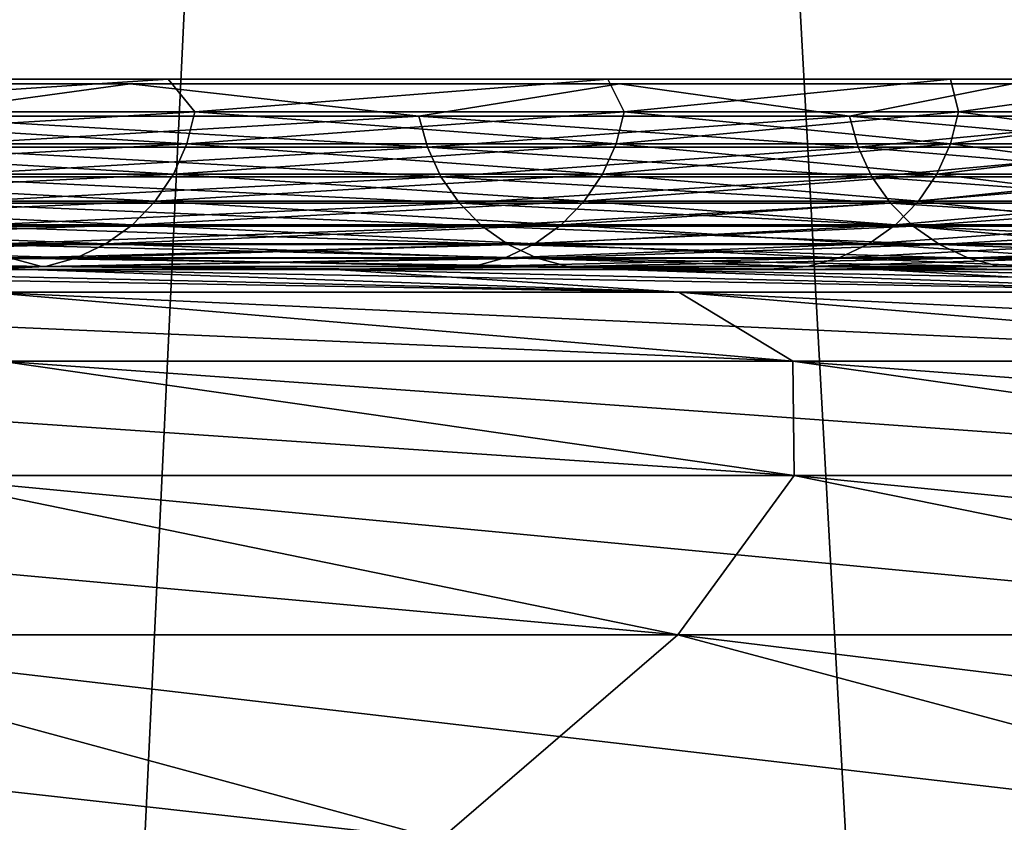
# Model space of a CAD drawing. Header units: millimetres. Extents: x -168 to 168, y -59 to 34.
# Tile 438 of 494: x 107.74 to 109.32, y -10.14 to -8.85. Entities that reach past the tile are written whole.
import ezdxf

# ---------------------------------------------------------------- set-up
doc = ezdxf.new("R2010")
doc.units = ezdxf.units.MM
doc.header["$LTSCALE"] = 33.374815
for name, color, linetype in [('10', 7, 'CONTINUOUS'), ('13', 7, 'CONTINUOUS'), ('17', 7, 'CONTINUOUS'), ('2', 7, 'CONTINUOUS'), ('27', 7, 'CONTINUOUS'), ('28', 7, 'CONTINUOUS'), ('3', 7, 'CONTINUOUS'), ('33', 7, 'CONTINUOUS'), ('34', 7, 'CONTINUOUS'), ('37', 7, 'CONTINUOUS'), ('38', 7, 'CONTINUOUS'), ('6', 7, 'CONTINUOUS')]:
    doc.layers.add(name, color=color, linetype=linetype)

msp = doc.modelspace()

# ---------------------------------------------------------------- linework, layer by layer
at = {"layer": '10', "color": 7, "linetype": 'Continuous', "true_color": 0xf6f6f6}
for points in [[(106.6518, -9.25, -31.1166), (107.6849, -9.2867, -32.3976), (108.7963, -9.2867, -28.4431), (106.6518, -9.25, -31.1166)], [(107.2215, -9.25, -29.0927), (106.6518, -9.25, -31.1166), (108.7963, -9.2867, -28.4431), (107.2215, -9.25, -29.0927)], [(107.7529, -9.25, -27.0585), (107.2215, -9.25, -29.0927), (108.7963, -9.2867, -28.4431), (107.7529, -9.25, -27.0585)], [(107.2215, -9.25, 29.0927), (108.7963, -9.2867, 28.4431), (107.6849, -9.2867, 32.3976), (107.2215, -9.25, 29.0927)], [(107.2215, -9.25, 29.0927), (107.7529, -9.25, 27.0585), (108.7963, -9.2867, 28.4431), (107.2215, -9.25, 29.0927)], [(108.2456, -9.25, -25.0145), (107.7529, -9.25, -27.0585), (109.7625, -9.2867, -24.4506), (108.2456, -9.25, -25.0145)], [(107.7529, -9.25, -27.0585), (108.7963, -9.2867, -28.4431), (109.7625, -9.2867, -24.4506), (107.7529, -9.25, -27.0585)], [(107.7529, -9.25, 27.0585), (108.2456, -9.25, 25.0145), (108.7963, -9.2867, 28.4431), (107.7529, -9.25, 27.0585)], [(108.6996, -9.25, -22.9616), (108.2456, -9.25, -25.0145), (109.7625, -9.2867, -24.4506), (108.6996, -9.25, -22.9616)], [(108.2456, -9.25, 25.0145), (109.7625, -9.2867, 24.4506), (108.7963, -9.2867, 28.4431), (108.2456, -9.25, 25.0145)], [(108.2456, -9.25, 25.0145), (108.6996, -9.25, 22.9616), (109.7625, -9.2867, 24.4506), (108.2456, -9.25, 25.0145)], [(108.6996, -9.25, -22.9616), (109.7625, -9.2867, -24.4506), (110.5823, -9.2867, -20.4256), (108.6996, -9.25, -22.9616)], [(109.1147, -9.25, -20.9004), (108.6996, -9.25, -22.9616), (110.5823, -9.2867, -20.4256), (109.1147, -9.25, -20.9004)], [(108.6996, -9.25, 22.9616), (109.1147, -9.25, 20.9004), (109.7625, -9.2867, 24.4506), (108.6996, -9.25, 22.9616)], [(109.4907, -9.25, -18.8317), (109.1147, -9.25, -20.9004), (110.5823, -9.2867, -20.4256), (109.4907, -9.25, -18.8317)], [(109.1147, -9.25, 20.9004), (110.5823, -9.2867, 20.4256), (109.7625, -9.2867, 24.4506), (109.1147, -9.25, 20.9004)], [(109.1147, -9.25, 20.9004), (109.4907, -9.25, 18.8317), (110.5823, -9.2867, 20.4256), (109.1147, -9.25, 20.9004)], [(106.4298, -9.2867, -36.3088), (108.9794, -9.3969, -32.787), (107.6849, -9.2867, -32.3976), (106.4298, -9.2867, -36.3088)], [(107.7093, -9.3969, -36.7453), (108.9794, -9.3969, -32.787), (106.4298, -9.2867, -36.3088), (107.7093, -9.3969, -36.7453)], [(108.9794, -9.3969, -32.787), (110.1042, -9.3969, -28.785), (107.6849, -9.2867, -32.3976), (108.9794, -9.3969, -32.787)], [(107.6849, -9.2867, -32.3976), (110.1042, -9.3969, -28.785), (108.7963, -9.2867, -28.4431), (107.6849, -9.2867, -32.3976)], [(108.9794, -9.3969, 32.787), (107.7093, -9.3969, 36.7453), (107.6849, -9.2867, 32.3976), (108.9794, -9.3969, 32.787)], [(108.7963, -9.2867, 28.4431), (108.9794, -9.3969, 32.787), (107.6849, -9.2867, 32.3976), (108.7963, -9.2867, 28.4431)], [(110.1042, -9.3969, -28.785), (111.082, -9.3969, -24.7446), (108.7963, -9.2867, -28.4431), (110.1042, -9.3969, -28.785)], [(108.7963, -9.2867, -28.4431), (111.082, -9.3969, -24.7446), (109.7625, -9.2867, -24.4506), (108.7963, -9.2867, -28.4431)], [(110.1042, -9.3969, 28.785), (108.9794, -9.3969, 32.787), (108.7963, -9.2867, 28.4431), (110.1042, -9.3969, 28.785)], [(109.7625, -9.2867, 24.4506), (110.1042, -9.3969, 28.785), (108.7963, -9.2867, 28.4431), (109.7625, -9.2867, 24.4506)], [(107.5506, -9.5803, -41.1346), (108.9812, -9.5803, -37.1792), (106.2954, -9.3969, -40.6545), (107.5506, -9.5803, -41.1346)], [(106.2954, -9.3969, -40.6545), (108.9812, -9.5803, -37.1792), (107.7093, -9.3969, -36.7453), (106.2954, -9.3969, -40.6545)], [(108.9812, -9.5803, 37.1792), (107.5506, -9.5803, 41.1346), (107.7093, -9.3969, 36.7453), (108.9812, -9.5803, 37.1792)], [(108.9812, -9.5803, -37.1792), (110.2663, -9.5803, -33.1742), (107.7093, -9.3969, -36.7453), (108.9812, -9.5803, -37.1792)], [(107.7093, -9.3969, -36.7453), (110.2663, -9.5803, -33.1742), (108.9794, -9.3969, -32.787), (107.7093, -9.3969, -36.7453)], [(108.9794, -9.3969, 32.787), (108.9812, -9.5803, 37.1792), (107.7093, -9.3969, 36.7453), (108.9794, -9.3969, 32.787)], [(110.2663, -9.5803, -33.1742), (111.4044, -9.5803, -29.1249), (108.9794, -9.3969, -32.787), (110.2663, -9.5803, -33.1742)], [(108.9794, -9.3969, -32.787), (111.4044, -9.5803, -29.1249), (110.1042, -9.3969, -28.785), (108.9794, -9.3969, -32.787)], [(110.2663, -9.5803, 33.1742), (108.9812, -9.5803, 37.1792), (108.9794, -9.3969, 32.787), (110.2663, -9.5803, 33.1742)], [(110.1042, -9.3969, 28.785), (110.2663, -9.5803, 33.1742), (108.9794, -9.3969, 32.787), (110.1042, -9.3969, 28.785)], [(107.2024, -9.8362, -45.5561), (108.7947, -9.8362, -41.6104), (105.9765, -9.5803, -45.0351), (107.2024, -9.8362, -45.5561)], [(105.9765, -9.5803, -45.0351), (108.7947, -9.8362, -41.6104), (107.5506, -9.5803, -41.1346), (105.9765, -9.5803, -45.0351)], [(108.7947, -9.8362, 41.6104), (107.2024, -9.8362, 45.5561), (107.5506, -9.5803, 41.1346), (108.7947, -9.8362, 41.6104)], [(108.9812, -9.5803, 37.1792), (108.7947, -9.8362, 41.6104), (107.5506, -9.5803, 41.1346), (108.9812, -9.5803, 37.1792)], [(108.7947, -9.8362, -41.6104), (110.2418, -9.8362, -37.6093), (107.5506, -9.5803, -41.1346), (108.7947, -9.8362, -41.6104)], [(107.5506, -9.5803, -41.1346), (110.2418, -9.8362, -37.6093), (108.9812, -9.5803, -37.1792), (107.5506, -9.5803, -41.1346)], [(110.2418, -9.8362, 37.6093), (108.7947, -9.8362, 41.6104), (108.9812, -9.5803, 37.1792), (110.2418, -9.8362, 37.6093)], [(110.2663, -9.5803, 33.1742), (110.2418, -9.8362, 37.6093), (108.9812, -9.5803, 37.1792), (110.2663, -9.5803, 33.1742)], [(110.2418, -9.8362, -37.6093), (111.5418, -9.8362, -33.5579), (108.9812, -9.5803, -37.1792), (110.2418, -9.8362, -37.6093)], [(108.9812, -9.5803, -37.1792), (111.5418, -9.8362, -33.5579), (110.2663, -9.5803, -33.1742), (108.9812, -9.5803, -37.1792)], [(105.4671, -9.8362, -49.4409), (108.4137, -10.1641, -46.0708), (107.2024, -9.8362, -45.5561), (105.4671, -9.8362, -49.4409)], [(106.6588, -10.1641, -49.9996), (108.4137, -10.1641, -46.0708), (105.4671, -9.8362, -49.4409), (106.6588, -10.1641, -49.9996)], [(108.4137, -10.1641, 46.0708), (106.6588, -10.1641, 49.9996), (107.2024, -9.8362, 45.5561), (108.4137, -10.1641, 46.0708)], [(108.7947, -9.8362, 41.6104), (108.4137, -10.1641, 46.0708), (107.2024, -9.8362, 45.5561), (108.7947, -9.8362, 41.6104)], [(107.2024, -9.8362, -45.5561), (110.024, -10.1641, -42.0806), (108.7947, -9.8362, -41.6104), (107.2024, -9.8362, -45.5561)], [(108.4137, -10.1641, -46.0708), (110.024, -10.1641, -42.0806), (107.2024, -9.8362, -45.5561), (108.4137, -10.1641, -46.0708)], [(110.024, -10.1641, 42.0806), (108.4137, -10.1641, 46.0708), (108.7947, -9.8362, 41.6104), (110.024, -10.1641, 42.0806)], [(110.2418, -9.8362, 37.6093), (110.024, -10.1641, 42.0806), (108.7947, -9.8362, 41.6104), (110.2418, -9.8362, 37.6093)], [(108.7947, -9.8362, -41.6104), (111.4874, -10.1641, -38.0342), (110.2418, -9.8362, -37.6093), (108.7947, -9.8362, -41.6104)], [(110.024, -10.1641, -42.0806), (111.4874, -10.1641, -38.0342), (108.7947, -9.8362, -41.6104), (110.024, -10.1641, -42.0806)]]:
    msp.add_3dface(points, dxfattribs=at)
at = {"layer": '13', "color": 7, "linetype": 'Continuous', "true_color": 0xf6f6f6}
for points in [[(106.9761, -8.9526, -26.8634), (107.5368, -9.004, -24.5446), (107.916, -8.9526, -22.796), (106.9761, -8.9526, -26.8634)], [(107.916, -8.9526, 22.796), (107.5368, -9.004, 24.5446), (106.9761, -8.9526, 26.8634), (107.916, -8.9526, 22.796)], [(107.5368, -9.004, -24.5446), (108.3793, -9.004, -20.5065), (107.916, -8.9526, -22.796), (107.5368, -9.004, -24.5446)], [(108.3793, -9.004, 20.5065), (107.5368, -9.004, 24.5446), (107.916, -8.9526, 22.796), (108.3793, -9.004, 20.5065)], [(107.916, -8.9526, -22.796), (108.3793, -9.004, -20.5065), (108.7013, -8.9526, -18.696), (107.916, -8.9526, -22.796)], [(108.7013, -8.9526, 18.696), (108.3793, -9.004, 20.5065), (107.916, -8.9526, 22.796), (108.7013, -8.9526, 18.696)], [(108.3793, -9.004, -20.5065), (109.0703, -9.004, -16.4397), (108.7013, -8.9526, -18.696), (108.3793, -9.004, -20.5065)], [(109.0703, -9.004, 16.4397), (108.3793, -9.004, 20.5065), (108.7013, -8.9526, 18.696), (109.0703, -9.004, 16.4397)], [(108.7013, -8.9526, -18.696), (109.0703, -9.004, -16.4397), (109.331, -8.9526, -14.5691), (108.7013, -8.9526, -18.696)], [(109.331, -8.9526, 14.5691), (109.0703, -9.004, 16.4397), (108.7013, -8.9526, 18.696), (109.331, -8.9526, 14.5691)], [(109.6087, -9.004, 12.3499), (109.0703, -9.004, 16.4397), (109.331, -8.9526, 14.5691), (109.6087, -9.004, 12.3499)], [(109.0703, -9.004, -16.4397), (109.6087, -9.004, -12.3499), (109.331, -8.9526, -14.5691), (109.0703, -9.004, -16.4397)], [(108.3793, -9.004, 20.5065), (107.5502, -9.0542, 24.5476), (107.5368, -9.004, 24.5446), (108.3793, -9.004, 20.5065)], [(107.5502, -9.0542, -24.5476), (108.3929, -9.0542, -20.509), (107.5368, -9.004, -24.5446), (107.5502, -9.0542, -24.5476)], [(107.5368, -9.004, -24.5446), (108.3929, -9.0542, -20.509), (108.3793, -9.004, -20.5065), (107.5368, -9.004, -24.5446)], [(108.3929, -9.0542, 20.509), (107.5502, -9.0542, 24.5476), (108.3793, -9.004, 20.5065), (108.3929, -9.0542, 20.509)], [(109.0703, -9.004, 16.4397), (108.3929, -9.0542, 20.509), (108.3793, -9.004, 20.5065), (109.0703, -9.004, 16.4397)], [(108.3929, -9.0542, -20.509), (109.0839, -9.0542, -16.4418), (108.3793, -9.004, -20.5065), (108.3929, -9.0542, -20.509)], [(108.3793, -9.004, -20.5065), (109.0839, -9.0542, -16.4418), (109.0703, -9.004, -16.4397), (108.3793, -9.004, -20.5065)], [(109.0839, -9.0542, 16.4418), (108.3929, -9.0542, 20.509), (109.0703, -9.004, 16.4397), (109.0839, -9.0542, 16.4418)], [(109.6087, -9.004, 12.3499), (109.0839, -9.0542, 16.4418), (109.0703, -9.004, 16.4397), (109.6087, -9.004, 12.3499)], [(109.0839, -9.0542, -16.4418), (109.6224, -9.0542, -12.3515), (109.0703, -9.004, -16.4397), (109.0839, -9.0542, -16.4418)], [(109.0703, -9.004, -16.4397), (109.6224, -9.0542, -12.3515), (109.6087, -9.004, -12.3499), (109.0703, -9.004, -16.4397)], [(109.6224, -9.0542, 12.3515), (109.0839, -9.0542, 16.4418), (109.6087, -9.004, 12.3499), (109.6224, -9.0542, 12.3515)], [(107.5719, -9.1013, -24.5526), (108.4147, -9.1013, -20.5132), (107.5502, -9.0542, -24.5476), (107.5719, -9.1013, -24.5526)], [(107.5502, -9.0542, -24.5476), (108.4147, -9.1013, -20.5132), (108.3929, -9.0542, -20.509), (107.5502, -9.0542, -24.5476)], [(108.3929, -9.0542, 20.509), (107.5719, -9.1013, 24.5526), (107.5502, -9.0542, 24.5476), (108.3929, -9.0542, 20.509)], [(108.4147, -9.1013, 20.5132), (107.5719, -9.1013, 24.5526), (108.3929, -9.0542, 20.509), (108.4147, -9.1013, 20.5132)], [(108.4147, -9.1013, -20.5132), (109.1059, -9.1013, -16.4451), (108.3929, -9.0542, -20.509), (108.4147, -9.1013, -20.5132)], [(108.3929, -9.0542, -20.509), (109.1059, -9.1013, -16.4451), (109.0839, -9.0542, -16.4418), (108.3929, -9.0542, -20.509)], [(109.0839, -9.0542, 16.4418), (108.4147, -9.1013, 20.5132), (108.3929, -9.0542, 20.509), (109.0839, -9.0542, 16.4418)], [(109.1059, -9.1013, 16.4451), (108.4147, -9.1013, 20.5132), (109.0839, -9.0542, 16.4418), (109.1059, -9.1013, 16.4451)], [(109.1059, -9.1013, -16.4451), (109.6445, -9.1013, -12.354), (109.0839, -9.0542, -16.4418), (109.1059, -9.1013, -16.4451)], [(109.0839, -9.0542, -16.4418), (109.6445, -9.1013, -12.354), (109.6224, -9.0542, -12.3515), (109.0839, -9.0542, -16.4418)], [(109.6224, -9.0542, 12.3515), (109.1059, -9.1013, 16.4451), (109.0839, -9.0542, 16.4418), (109.6224, -9.0542, 12.3515)], [(109.6445, -9.1013, 12.354), (109.1059, -9.1013, 16.4451), (109.6224, -9.0542, 12.3515), (109.6445, -9.1013, 12.354)], [(108.4147, -9.1013, 20.5132), (107.6012, -9.1438, 24.5593), (107.5719, -9.1013, 24.5526), (108.4147, -9.1013, 20.5132)], [(107.5719, -9.1013, -24.5526), (108.4443, -9.1438, -20.5188), (108.4147, -9.1013, -20.5132), (107.5719, -9.1013, -24.5526)], [(107.6012, -9.1438, -24.5593), (108.4443, -9.1438, -20.5188), (107.5719, -9.1013, -24.5526), (107.6012, -9.1438, -24.5593)], [(108.4443, -9.1438, 20.5188), (107.6012, -9.1438, 24.5593), (108.4147, -9.1013, 20.5132), (108.4443, -9.1438, 20.5188)], [(109.1059, -9.1013, 16.4451), (108.4443, -9.1438, 20.5188), (108.4147, -9.1013, 20.5132), (109.1059, -9.1013, 16.4451)], [(108.4147, -9.1013, -20.5132), (109.1357, -9.1438, -16.4496), (109.1059, -9.1013, -16.4451), (108.4147, -9.1013, -20.5132)], [(108.4443, -9.1438, -20.5188), (109.1357, -9.1438, -16.4496), (108.4147, -9.1013, -20.5132), (108.4443, -9.1438, -20.5188)], [(109.1357, -9.1438, 16.4496), (108.4443, -9.1438, 20.5188), (109.1059, -9.1013, 16.4451), (109.1357, -9.1438, 16.4496)], [(109.1357, -9.1438, -16.4496), (109.6744, -9.1438, -12.3573), (109.1059, -9.1013, -16.4451), (109.1357, -9.1438, -16.4496)], [(109.1059, -9.1013, -16.4451), (109.6744, -9.1438, -12.3573), (109.6445, -9.1013, -12.354), (109.1059, -9.1013, -16.4451)], [(109.6445, -9.1013, 12.354), (109.1357, -9.1438, 16.4496), (109.1059, -9.1013, 16.4451), (109.6445, -9.1013, 12.354)], [(109.6744, -9.1438, 12.3573), (109.1357, -9.1438, 16.4496), (109.6445, -9.1013, 12.354), (109.6744, -9.1438, 12.3573)], [(108.4443, -9.1438, 20.5188), (107.6372, -9.1805, 24.5675), (107.6012, -9.1438, 24.5593), (108.4443, -9.1438, 20.5188)], [(107.6372, -9.1805, -24.5675), (108.4806, -9.1805, -20.5256), (107.6012, -9.1438, -24.5593), (107.6372, -9.1805, -24.5675)], [(107.6012, -9.1438, -24.5593), (108.4806, -9.1805, -20.5256), (108.4443, -9.1438, -20.5188), (107.6012, -9.1438, -24.5593)], [(108.4806, -9.1805, 20.5256), (107.6372, -9.1805, 24.5675), (108.4443, -9.1438, 20.5188), (108.4806, -9.1805, 20.5256)], [(108.4443, -9.1438, -20.5188), (109.1722, -9.1805, -16.4551), (109.1357, -9.1438, -16.4496), (108.4443, -9.1438, -20.5188)], [(109.1357, -9.1438, 16.4496), (108.4806, -9.1805, 20.5256), (108.4443, -9.1438, 20.5188), (109.1357, -9.1438, 16.4496)], [(108.4806, -9.1805, -20.5256), (109.1722, -9.1805, -16.4551), (108.4443, -9.1438, -20.5188), (108.4806, -9.1805, -20.5256)], [(109.1722, -9.1805, 16.4551), (108.4806, -9.1805, 20.5256), (109.1357, -9.1438, 16.4496), (109.1722, -9.1805, 16.4551)], [(109.1722, -9.1805, -16.4551), (109.7111, -9.1805, -12.3615), (109.1357, -9.1438, -16.4496), (109.1722, -9.1805, -16.4551)], [(109.6744, -9.1438, 12.3573), (109.1722, -9.1805, 16.4551), (109.1357, -9.1438, 16.4496), (109.6744, -9.1438, 12.3573)], [(109.1357, -9.1438, -16.4496), (109.7111, -9.1805, -12.3615), (109.6744, -9.1438, -12.3573), (109.1357, -9.1438, -16.4496)], [(109.7111, -9.1805, 12.3615), (109.1722, -9.1805, 16.4551), (109.6744, -9.1438, 12.3573), (109.7111, -9.1805, 12.3615)], [(108.4806, -9.1805, 20.5256), (107.6789, -9.2102, 24.577), (107.6372, -9.1805, 24.5675), (108.4806, -9.1805, 20.5256)], [(107.6789, -9.2102, -24.577), (108.5226, -9.2102, -20.5336), (107.6372, -9.1805, -24.5675), (107.6789, -9.2102, -24.577)], [(107.6372, -9.1805, -24.5675), (108.5226, -9.2102, -20.5336), (108.4806, -9.1805, -20.5256), (107.6372, -9.1805, -24.5675)], [(108.5226, -9.2102, 20.5336), (107.6789, -9.2102, 24.577), (108.4806, -9.1805, 20.5256), (108.5226, -9.2102, 20.5336)], [(109.1722, -9.1805, 16.4551), (108.5226, -9.2102, 20.5336), (108.4806, -9.1805, 20.5256), (109.1722, -9.1805, 16.4551)], [(108.5226, -9.2102, -20.5336), (109.2144, -9.2102, -16.4614), (108.4806, -9.1805, -20.5256), (108.5226, -9.2102, -20.5336)], [(108.4806, -9.1805, -20.5256), (109.2144, -9.2102, -16.4614), (109.1722, -9.1805, -16.4551), (108.4806, -9.1805, -20.5256)], [(109.2144, -9.2102, 16.4614), (108.5226, -9.2102, 20.5336), (109.1722, -9.1805, 16.4551), (109.2144, -9.2102, 16.4614)], [(109.7111, -9.1805, 12.3615), (109.2144, -9.2102, 16.4614), (109.1722, -9.1805, 16.4551), (109.7111, -9.1805, 12.3615)], [(109.1722, -9.1805, -16.4551), (109.7536, -9.2102, -12.3663), (109.7111, -9.1805, -12.3615), (109.1722, -9.1805, -16.4551)], [(109.2144, -9.2102, -16.4614), (109.7536, -9.2102, -12.3663), (109.1722, -9.1805, -16.4551), (109.2144, -9.2102, -16.4614)], [(109.7536, -9.2102, 12.3663), (109.2144, -9.2102, 16.4614), (109.7111, -9.1805, 12.3615), (109.7536, -9.2102, 12.3663)], [(107.7249, -9.2321, -24.5875), (108.569, -9.2321, -20.5424), (107.6789, -9.2102, -24.577), (107.7249, -9.2321, -24.5875)], [(107.6789, -9.2102, -24.577), (108.569, -9.2321, -20.5424), (108.5226, -9.2102, -20.5336), (107.6789, -9.2102, -24.577)], [(108.5226, -9.2102, 20.5336), (107.7249, -9.2321, 24.5875), (107.6789, -9.2102, 24.577), (108.5226, -9.2102, 20.5336)], [(108.569, -9.2321, 20.5424), (107.7249, -9.2321, 24.5875), (108.5226, -9.2102, 20.5336), (108.569, -9.2321, 20.5424)], [(108.5226, -9.2102, -20.5336), (109.2611, -9.2321, -16.4685), (109.2144, -9.2102, -16.4614), (108.5226, -9.2102, -20.5336)], [(108.569, -9.2321, -20.5424), (109.2611, -9.2321, -16.4685), (108.5226, -9.2102, -20.5336), (108.569, -9.2321, -20.5424)], [(109.2144, -9.2102, 16.4614), (108.569, -9.2321, 20.5424), (108.5226, -9.2102, 20.5336), (109.2144, -9.2102, 16.4614)], [(109.2611, -9.2321, 16.4685), (108.569, -9.2321, 20.5424), (109.2144, -9.2102, 16.4614), (109.2611, -9.2321, 16.4685)], [(109.2144, -9.2102, -16.4614), (109.8005, -9.2321, -12.3715), (109.7536, -9.2102, -12.3663), (109.2144, -9.2102, -16.4614)], [(109.2611, -9.2321, -16.4685), (109.8005, -9.2321, -12.3715), (109.2144, -9.2102, -16.4614), (109.2611, -9.2321, -16.4685)], [(109.7536, -9.2102, 12.3663), (109.2611, -9.2321, 16.4685), (109.2144, -9.2102, 16.4614), (109.7536, -9.2102, 12.3663)], [(109.8005, -9.2321, 12.3715), (109.2611, -9.2321, 16.4685), (109.7536, -9.2102, 12.3663), (109.8005, -9.2321, 12.3715)], [(106.7788, -9.2455, -28.6113), (107.774, -9.2455, -24.5987), (106.7302, -9.2321, -28.5983), (106.7788, -9.2455, -28.6113)], [(106.7302, -9.2321, -28.5983), (107.774, -9.2455, -24.5987), (107.7249, -9.2321, -24.5875), (106.7302, -9.2321, -28.5983)], [(107.774, -9.2455, 24.5987), (106.7788, -9.2455, 28.6113), (107.7249, -9.2321, 24.5875), (107.774, -9.2455, 24.5987)], [(107.7249, -9.2321, -24.5875), (108.6184, -9.2455, -20.5517), (108.569, -9.2321, -20.5424), (107.7249, -9.2321, -24.5875)], [(107.774, -9.2455, -24.5987), (108.6184, -9.2455, -20.5517), (107.7249, -9.2321, -24.5875), (107.774, -9.2455, -24.5987)], [(108.569, -9.2321, 20.5424), (107.774, -9.2455, 24.5987), (107.7249, -9.2321, 24.5875), (108.569, -9.2321, 20.5424)], [(108.6184, -9.2455, 20.5517), (107.774, -9.2455, 24.5987), (108.569, -9.2321, 20.5424), (108.6184, -9.2455, 20.5517)], [(108.569, -9.2321, -20.5424), (109.3109, -9.2455, -16.476), (109.2611, -9.2321, -16.4685), (108.569, -9.2321, -20.5424)], [(108.6184, -9.2455, -20.5517), (109.3109, -9.2455, -16.476), (108.569, -9.2321, -20.5424), (108.6184, -9.2455, -20.5517)], [(109.2611, -9.2321, 16.4685), (108.6184, -9.2455, 20.5517), (108.569, -9.2321, 20.5424), (109.2611, -9.2321, 16.4685)], [(109.3109, -9.2455, 16.476), (108.6184, -9.2455, 20.5517), (109.2611, -9.2321, 16.4685), (109.3109, -9.2455, 16.476)], [(109.3109, -9.2455, -16.476), (109.8505, -9.2455, -12.3772), (109.2611, -9.2321, -16.4685), (109.3109, -9.2455, -16.476)], [(109.2611, -9.2321, -16.4685), (109.8505, -9.2455, -12.3772), (109.8005, -9.2321, -12.3715), (109.2611, -9.2321, -16.4685)], [(109.8005, -9.2321, 12.3715), (109.3109, -9.2455, 16.476), (109.2611, -9.2321, 16.4685), (109.8005, -9.2321, 12.3715)], [(109.8505, -9.2455, 12.3772), (109.3109, -9.2455, 16.476), (109.8005, -9.2321, 12.3715), (109.8505, -9.2455, 12.3772)], [(107.774, -9.2455, 24.5987), (107.267, -9.25, 26.9365), (106.7788, -9.2455, 28.6113), (107.774, -9.2455, 24.5987)], [(106.7788, -9.2455, -28.6113), (107.267, -9.25, -26.9365), (107.774, -9.2455, -24.5987), (106.7788, -9.2455, -28.6113)], [(108.2095, -9.25, 22.858), (107.267, -9.25, 26.9365), (107.774, -9.2455, 24.5987), (108.2095, -9.25, 22.858)], [(107.267, -9.25, -26.9365), (108.2095, -9.25, -22.858), (107.774, -9.2455, -24.5987), (107.267, -9.25, -26.9365)], [(107.774, -9.2455, -24.5987), (108.2095, -9.25, -22.858), (108.6184, -9.2455, -20.5517), (107.774, -9.2455, -24.5987)], [(108.6184, -9.2455, 20.5517), (108.2095, -9.25, 22.858), (107.774, -9.2455, 24.5987), (108.6184, -9.2455, 20.5517)], [(108.997, -9.25, 18.7468), (108.2095, -9.25, 22.858), (108.6184, -9.2455, 20.5517), (108.997, -9.25, 18.7468)], [(108.2095, -9.25, -22.858), (108.997, -9.25, -18.7468), (108.6184, -9.2455, -20.5517), (108.2095, -9.25, -22.858)], [(108.6184, -9.2455, -20.5517), (108.997, -9.25, -18.7468), (109.3109, -9.2455, -16.476), (108.6184, -9.2455, -20.5517)], [(109.3109, -9.2455, 16.476), (108.997, -9.25, 18.7468), (108.6184, -9.2455, 20.5517), (109.3109, -9.2455, 16.476)], [(108.997, -9.25, -18.7468), (109.6283, -9.25, -14.6088), (109.3109, -9.2455, -16.476), (108.997, -9.25, -18.7468)], [(109.6283, -9.25, 14.6088), (108.997, -9.25, 18.7468), (109.3109, -9.2455, 16.476), (109.6283, -9.25, 14.6088)], [(109.3109, -9.2455, -16.476), (109.6283, -9.25, -14.6088), (109.8505, -9.2455, -12.3772), (109.3109, -9.2455, -16.476)], [(109.8505, -9.2455, 12.3772), (109.6283, -9.25, 14.6088), (109.3109, -9.2455, 16.476), (109.8505, -9.2455, 12.3772)]]:
    msp.add_3dface(points, dxfattribs=at)
at = {"layer": '17', "color": 3, "linetype": 'Continuous'}
for points in [[(107.6825, -9.25, 20.6258), (108.3859, -9.25, -16.5361), (108.3859, -9.25, 16.5361), (107.6825, -9.25, 20.6258)], [(107.6825, -9.25, -20.6258), (108.3859, -9.25, -16.5361), (107.6825, -9.25, 20.6258), (107.6825, -9.25, -20.6258)], [(108.3859, -9.25, 16.5361), (108.934, -9.25, -12.4228), (108.934, -9.25, 12.4228), (108.3859, -9.25, 16.5361)], [(108.3859, -9.25, -16.5361), (108.934, -9.25, -12.4228), (108.3859, -9.25, 16.5361), (108.3859, -9.25, -16.5361)], [(108.934, -9.25, 12.4228), (109.3261, -9.25, -8.2916), (109.3261, -9.25, 8.2916), (108.934, -9.25, 12.4228)], [(108.934, -9.25, -12.4228), (109.3261, -9.25, -8.2916), (108.934, -9.25, 12.4228), (108.934, -9.25, -12.4228)]]:
    msp.add_3dface(points, dxfattribs=at)
at = {"layer": '2', "color": 7, "linetype": 'Continuous', "true_color": 0xf5f5f5}
for points in [[(103.9694, -23.5022, 124.2323), (107.0241, -4.9554, 121.395), (107.7958, -23.5022, 120.9271), (103.9694, -23.5022, 124.2323)], [(107.0241, -4.9554, 121.395), (110.7844, -4.9554, 117.9734), (107.7958, -23.5022, 120.9271), (107.0241, -4.9554, 121.395)], [(107.7958, -23.5022, 120.9271), (110.7844, -4.9554, 117.9734), (111.5171, -23.5022, 117.5042), (107.7958, -23.5022, 120.9271)]]:
    msp.add_3dface(points, dxfattribs=at)
at = {"layer": '27', "color": 3, "linetype": 'Continuous'}
for points in [[(107.9771, -8.9448, -20.6825), (107.18, -8.9975, -24.4631), (107.1171, -8.9448, -24.7537), (107.9771, -8.9448, -20.6825)], [(108.0197, -8.9975, -20.4384), (107.18, -8.9975, -24.4631), (107.9771, -8.9448, -20.6825), (108.0197, -8.9975, -20.4384)], [(108.6824, -8.9448, -16.5816), (108.0197, -8.9975, -20.4384), (107.9771, -8.9448, -20.6825), (108.6824, -8.9448, -16.5816)], [(108.7084, -8.9975, -16.3852), (108.0197, -8.9975, -20.4384), (108.6824, -8.9448, -16.5816), (108.7084, -8.9975, -16.3852)], [(109.232, -8.9448, -12.4571), (108.7084, -8.9975, -16.3852), (108.6824, -8.9448, -16.5816), (109.232, -8.9448, -12.4571)], [(109.2451, -8.9975, -12.309), (108.7084, -8.9975, -16.3852), (109.232, -8.9448, -12.4571), (109.2451, -8.9975, -12.309)], [(109.6252, -8.9448, -8.3146), (109.2451, -8.9975, -12.309), (109.232, -8.9448, -12.4571), (109.6252, -8.9448, -8.3146)], [(109.6289, -8.9975, -8.2156), (109.2451, -8.9975, -12.309), (109.6252, -8.9448, -8.3146), (109.6289, -8.9975, -8.2156)], [(108.007, -9.0488, -20.436), (107.1674, -9.0488, -24.4602), (108.0197, -8.9975, -20.4384), (108.007, -9.0488, -20.436)], [(108.0197, -8.9975, -20.4384), (107.1674, -9.0488, -24.4602), (107.18, -8.9975, -24.4631), (108.0197, -8.9975, -20.4384)], [(108.6956, -9.0488, -16.3832), (108.007, -9.0488, -20.436), (108.7084, -8.9975, -16.3852), (108.6956, -9.0488, -16.3832)], [(108.7084, -8.9975, -16.3852), (108.007, -9.0488, -20.436), (108.0197, -8.9975, -20.4384), (108.7084, -8.9975, -16.3852)], [(109.2451, -8.9975, -12.309), (108.6956, -9.0488, -16.3832), (108.7084, -8.9975, -16.3852), (109.2451, -8.9975, -12.309)], [(109.2322, -9.0488, -12.3075), (108.6956, -9.0488, -16.3832), (109.2451, -8.9975, -12.309), (109.2322, -9.0488, -12.3075)], [(109.6289, -8.9975, -8.2156), (109.2322, -9.0488, -12.3075), (109.2451, -8.9975, -12.309), (109.6289, -8.9975, -8.2156)], [(109.616, -9.0488, -8.2146), (109.2322, -9.0488, -12.3075), (109.6289, -8.9975, -8.2156), (109.616, -9.0488, -8.2146)], [(107.9856, -9.0971, -20.432), (107.1461, -9.0971, -24.4554), (108.007, -9.0488, -20.436), (107.9856, -9.0971, -20.432)], [(108.007, -9.0488, -20.436), (107.1461, -9.0971, -24.4554), (107.1674, -9.0488, -24.4602), (108.007, -9.0488, -20.436)], [(108.6741, -9.0971, -16.38), (107.9856, -9.0971, -20.432), (108.6956, -9.0488, -16.3832), (108.6741, -9.0971, -16.38)], [(108.6956, -9.0488, -16.3832), (107.9856, -9.0971, -20.432), (108.007, -9.0488, -20.436), (108.6956, -9.0488, -16.3832)], [(109.2105, -9.0971, -12.3051), (108.6741, -9.0971, -16.38), (109.2322, -9.0488, -12.3075), (109.2105, -9.0971, -12.3051)], [(109.2322, -9.0488, -12.3075), (108.6741, -9.0971, -16.38), (108.6956, -9.0488, -16.3832), (109.2322, -9.0488, -12.3075)], [(109.616, -9.0488, -8.2146), (109.2105, -9.0971, -12.3051), (109.2322, -9.0488, -12.3075), (109.616, -9.0488, -8.2146)], [(109.5943, -9.0971, -8.213), (109.2105, -9.0971, -12.3051), (109.616, -9.0488, -8.2146), (109.5943, -9.0971, -8.213)], [(107.9562, -9.1407, -20.4264), (107.117, -9.1407, -24.4487), (107.9856, -9.0971, -20.432), (107.9562, -9.1407, -20.4264)], [(107.9856, -9.0971, -20.432), (107.117, -9.1407, -24.4487), (107.1461, -9.0971, -24.4554), (107.9856, -9.0971, -20.432)], [(108.6445, -9.1407, -16.3755), (107.9562, -9.1407, -20.4264), (108.6741, -9.0971, -16.38), (108.6445, -9.1407, -16.3755)], [(108.6741, -9.0971, -16.38), (107.9562, -9.1407, -20.4264), (107.9856, -9.0971, -20.432), (108.6741, -9.0971, -16.38)], [(109.1808, -9.1407, -12.3017), (108.6445, -9.1407, -16.3755), (109.2105, -9.0971, -12.3051), (109.1808, -9.1407, -12.3017)], [(109.2105, -9.0971, -12.3051), (108.6445, -9.1407, -16.3755), (108.6741, -9.0971, -16.38), (109.2105, -9.0971, -12.3051)], [(109.5644, -9.1407, -8.2107), (109.1808, -9.1407, -12.3017), (109.5943, -9.0971, -8.213), (109.5644, -9.1407, -8.2107)], [(109.5943, -9.0971, -8.213), (109.1808, -9.1407, -12.3017), (109.2105, -9.0971, -12.3051), (109.5943, -9.0971, -8.213)], [(107.9197, -9.1784, -20.4195), (107.0808, -9.1784, -24.4405), (107.9562, -9.1407, -20.4264), (107.9197, -9.1784, -20.4195)], [(107.9562, -9.1407, -20.4264), (107.0808, -9.1784, -24.4405), (107.117, -9.1407, -24.4487), (107.9562, -9.1407, -20.4264)], [(108.6078, -9.1784, -16.37), (107.9197, -9.1784, -20.4195), (108.6445, -9.1407, -16.3755), (108.6078, -9.1784, -16.37)], [(108.6445, -9.1407, -16.3755), (107.9197, -9.1784, -20.4195), (107.9562, -9.1407, -20.4264), (108.6445, -9.1407, -16.3755)], [(109.1439, -9.1784, -12.2976), (108.6078, -9.1784, -16.37), (109.1808, -9.1407, -12.3017), (109.1439, -9.1784, -12.2976)], [(109.1808, -9.1407, -12.3017), (108.6078, -9.1784, -16.37), (108.6445, -9.1407, -16.3755), (109.1808, -9.1407, -12.3017)], [(109.5274, -9.1784, -8.2079), (109.1439, -9.1784, -12.2976), (109.5644, -9.1407, -8.2107), (109.5274, -9.1784, -8.2079)], [(109.5644, -9.1407, -8.2107), (109.1439, -9.1784, -12.2976), (109.1808, -9.1407, -12.3017), (109.5644, -9.1407, -8.2107)], [(107.8773, -9.2091, -20.4115), (107.0387, -9.2091, -24.4309), (107.9197, -9.1784, -20.4195), (107.8773, -9.2091, -20.4115)], [(107.9197, -9.1784, -20.4195), (107.0387, -9.2091, -24.4309), (107.0808, -9.1784, -24.4405), (107.9197, -9.1784, -20.4195)], [(108.5651, -9.2091, -16.3636), (107.8773, -9.2091, -20.4115), (108.6078, -9.1784, -16.37), (108.5651, -9.2091, -16.3636)], [(108.6078, -9.1784, -16.37), (107.8773, -9.2091, -20.4115), (107.9197, -9.1784, -20.4195), (108.6078, -9.1784, -16.37)], [(109.1439, -9.1784, -12.2976), (108.5651, -9.2091, -16.3636), (108.6078, -9.1784, -16.37), (109.1439, -9.1784, -12.2976)], [(109.101, -9.2091, -12.2927), (108.5651, -9.2091, -16.3636), (109.1439, -9.1784, -12.2976), (109.101, -9.2091, -12.2927)], [(109.5274, -9.1784, -8.2079), (109.101, -9.2091, -12.2927), (109.1439, -9.1784, -12.2976), (109.5274, -9.1784, -8.2079)], [(109.4844, -9.2091, -8.2047), (109.101, -9.2091, -12.2927), (109.5274, -9.1784, -8.2079), (109.4844, -9.2091, -8.2047)], [(107.8303, -9.2316, -20.4026), (106.992, -9.2316, -24.4202), (107.8773, -9.2091, -20.4115), (107.8303, -9.2316, -20.4026)], [(107.8773, -9.2091, -20.4115), (106.992, -9.2316, -24.4202), (107.0387, -9.2091, -24.4309), (107.8773, -9.2091, -20.4115)], [(108.5178, -9.2316, -16.3564), (107.8303, -9.2316, -20.4026), (108.5651, -9.2091, -16.3636), (108.5178, -9.2316, -16.3564)], [(108.5651, -9.2091, -16.3636), (107.8303, -9.2316, -20.4026), (107.8773, -9.2091, -20.4115), (108.5651, -9.2091, -16.3636)], [(109.0535, -9.2316, -12.2874), (108.5178, -9.2316, -16.3564), (109.101, -9.2091, -12.2927), (109.0535, -9.2316, -12.2874)], [(109.101, -9.2091, -12.2927), (108.5178, -9.2316, -16.3564), (108.5651, -9.2091, -16.3636), (109.101, -9.2091, -12.2927)], [(109.4366, -9.2316, -8.2011), (109.0535, -9.2316, -12.2874), (109.4844, -9.2091, -8.2047), (109.4366, -9.2316, -8.2011)], [(109.4844, -9.2091, -8.2047), (109.0535, -9.2316, -12.2874), (109.101, -9.2091, -12.2927), (109.4844, -9.2091, -8.2047)], [(107.7801, -9.2454, -20.3931), (106.9422, -9.2454, -24.4089), (107.8303, -9.2316, -20.4026), (107.7801, -9.2454, -20.3931)], [(107.8303, -9.2316, -20.4026), (106.9422, -9.2454, -24.4089), (106.992, -9.2316, -24.4202), (107.8303, -9.2316, -20.4026)], [(108.4672, -9.2454, -16.3488), (107.7801, -9.2454, -20.3931), (108.5178, -9.2316, -16.3564), (108.4672, -9.2454, -16.3488)], [(108.5178, -9.2316, -16.3564), (107.7801, -9.2454, -20.3931), (107.8303, -9.2316, -20.4026), (108.5178, -9.2316, -16.3564)], [(109.0027, -9.2454, -12.2817), (108.4672, -9.2454, -16.3488), (109.0535, -9.2316, -12.2874), (109.0027, -9.2454, -12.2817)], [(109.0535, -9.2316, -12.2874), (108.4672, -9.2454, -16.3488), (108.5178, -9.2316, -16.3564), (109.0535, -9.2316, -12.2874)], [(109.3857, -9.2454, -8.1973), (109.0027, -9.2454, -12.2817), (109.4366, -9.2316, -8.2011), (109.3857, -9.2454, -8.1973)], [(109.4366, -9.2316, -8.2011), (109.0027, -9.2454, -12.2817), (109.0535, -9.2316, -12.2874), (109.4366, -9.2316, -8.2011)], [(107.7801, -9.2454, -20.3931), (107.6825, -9.25, -20.6258), (106.9422, -9.2454, -24.4089), (107.7801, -9.2454, -20.3931)], [(108.3859, -9.25, -16.5361), (107.6825, -9.25, -20.6258), (107.7801, -9.2454, -20.3931), (108.3859, -9.25, -16.5361)], [(108.4672, -9.2454, -16.3488), (108.3859, -9.25, -16.5361), (107.7801, -9.2454, -20.3931), (108.4672, -9.2454, -16.3488)], [(108.934, -9.25, -12.4228), (108.3859, -9.25, -16.5361), (108.4672, -9.2454, -16.3488), (108.934, -9.25, -12.4228)], [(109.0027, -9.2454, -12.2817), (108.934, -9.25, -12.4228), (108.4672, -9.2454, -16.3488), (109.0027, -9.2454, -12.2817)], [(109.3261, -9.25, -8.2916), (108.934, -9.25, -12.4228), (109.0027, -9.2454, -12.2817), (109.3261, -9.25, -8.2916)], [(109.3857, -9.2454, -8.1973), (109.3261, -9.25, -8.2916), (109.0027, -9.2454, -12.2817), (109.3857, -9.2454, -8.1973)]]:
    msp.add_3dface(points, dxfattribs=at)
at = {"layer": '28', "color": 3, "linetype": 'Continuous'}
for points in [[(107.1171, -8.9448, 24.7537), (107.18, -8.9975, 24.4631), (107.9771, -8.9448, 20.6825), (107.1171, -8.9448, 24.7537)], [(107.18, -8.9975, 24.4631), (108.0197, -8.9975, 20.4384), (107.9771, -8.9448, 20.6825), (107.18, -8.9975, 24.4631)], [(107.9771, -8.9448, 20.6825), (108.0197, -8.9975, 20.4384), (108.6824, -8.9448, 16.5816), (107.9771, -8.9448, 20.6825)], [(108.0197, -8.9975, 20.4384), (108.7084, -8.9975, 16.3852), (108.6824, -8.9448, 16.5816), (108.0197, -8.9975, 20.4384)], [(108.6824, -8.9448, 16.5816), (108.7084, -8.9975, 16.3852), (109.232, -8.9448, 12.4571), (108.6824, -8.9448, 16.5816)], [(108.7084, -8.9975, 16.3852), (109.2451, -8.9975, 12.309), (109.232, -8.9448, 12.4571), (108.7084, -8.9975, 16.3852)], [(109.232, -8.9448, 12.4571), (109.2451, -8.9975, 12.309), (109.6252, -8.9448, 8.3146), (109.232, -8.9448, 12.4571)], [(109.2451, -8.9975, 12.309), (109.6289, -8.9975, 8.2156), (109.6252, -8.9448, 8.3146), (109.2451, -8.9975, 12.309)], [(107.1674, -9.0488, 24.4602), (108.007, -9.0488, 20.436), (107.18, -8.9975, 24.4631), (107.1674, -9.0488, 24.4602)], [(107.18, -8.9975, 24.4631), (108.007, -9.0488, 20.436), (108.0197, -8.9975, 20.4384), (107.18, -8.9975, 24.4631)], [(108.007, -9.0488, 20.436), (108.6956, -9.0488, 16.3832), (108.0197, -8.9975, 20.4384), (108.007, -9.0488, 20.436)], [(108.0197, -8.9975, 20.4384), (108.6956, -9.0488, 16.3832), (108.7084, -8.9975, 16.3852), (108.0197, -8.9975, 20.4384)], [(108.6956, -9.0488, 16.3832), (109.2322, -9.0488, 12.3075), (108.7084, -8.9975, 16.3852), (108.6956, -9.0488, 16.3832)], [(108.7084, -8.9975, 16.3852), (109.2322, -9.0488, 12.3075), (109.2451, -8.9975, 12.309), (108.7084, -8.9975, 16.3852)], [(109.2322, -9.0488, 12.3075), (109.616, -9.0488, 8.2146), (109.2451, -8.9975, 12.309), (109.2322, -9.0488, 12.3075)], [(109.2451, -8.9975, 12.309), (109.616, -9.0488, 8.2146), (109.6289, -8.9975, 8.2156), (109.2451, -8.9975, 12.309)], [(107.1461, -9.0971, 24.4554), (107.9856, -9.0971, 20.432), (107.1674, -9.0488, 24.4602), (107.1461, -9.0971, 24.4554)], [(107.1674, -9.0488, 24.4602), (107.9856, -9.0971, 20.432), (108.007, -9.0488, 20.436), (107.1674, -9.0488, 24.4602)], [(107.9856, -9.0971, 20.432), (108.6741, -9.0971, 16.38), (108.007, -9.0488, 20.436), (107.9856, -9.0971, 20.432)], [(108.007, -9.0488, 20.436), (108.6741, -9.0971, 16.38), (108.6956, -9.0488, 16.3832), (108.007, -9.0488, 20.436)], [(108.6741, -9.0971, 16.38), (109.2105, -9.0971, 12.3051), (108.6956, -9.0488, 16.3832), (108.6741, -9.0971, 16.38)], [(108.6956, -9.0488, 16.3832), (109.2105, -9.0971, 12.3051), (109.2322, -9.0488, 12.3075), (108.6956, -9.0488, 16.3832)], [(109.2105, -9.0971, 12.3051), (109.5943, -9.0971, 8.213), (109.2322, -9.0488, 12.3075), (109.2105, -9.0971, 12.3051)], [(109.2322, -9.0488, 12.3075), (109.5943, -9.0971, 8.213), (109.616, -9.0488, 8.2146), (109.2322, -9.0488, 12.3075)], [(107.117, -9.1407, 24.4487), (107.9562, -9.1407, 20.4264), (107.1461, -9.0971, 24.4554), (107.117, -9.1407, 24.4487)], [(107.1461, -9.0971, 24.4554), (107.9562, -9.1407, 20.4264), (107.9856, -9.0971, 20.432), (107.1461, -9.0971, 24.4554)], [(107.9562, -9.1407, 20.4264), (108.6445, -9.1407, 16.3755), (107.9856, -9.0971, 20.432), (107.9562, -9.1407, 20.4264)], [(107.9856, -9.0971, 20.432), (108.6445, -9.1407, 16.3755), (108.6741, -9.0971, 16.38), (107.9856, -9.0971, 20.432)], [(108.6445, -9.1407, 16.3755), (109.1808, -9.1407, 12.3017), (108.6741, -9.0971, 16.38), (108.6445, -9.1407, 16.3755)], [(108.6741, -9.0971, 16.38), (109.1808, -9.1407, 12.3017), (109.2105, -9.0971, 12.3051), (108.6741, -9.0971, 16.38)], [(109.1808, -9.1407, 12.3017), (109.5644, -9.1407, 8.2107), (109.2105, -9.0971, 12.3051), (109.1808, -9.1407, 12.3017)], [(109.2105, -9.0971, 12.3051), (109.5644, -9.1407, 8.2107), (109.5943, -9.0971, 8.213), (109.2105, -9.0971, 12.3051)], [(107.0808, -9.1784, 24.4405), (107.9197, -9.1784, 20.4195), (107.117, -9.1407, 24.4487), (107.0808, -9.1784, 24.4405)], [(107.117, -9.1407, 24.4487), (107.9197, -9.1784, 20.4195), (107.9562, -9.1407, 20.4264), (107.117, -9.1407, 24.4487)], [(107.9197, -9.1784, 20.4195), (108.6078, -9.1784, 16.37), (107.9562, -9.1407, 20.4264), (107.9197, -9.1784, 20.4195)], [(107.9562, -9.1407, 20.4264), (108.6078, -9.1784, 16.37), (108.6445, -9.1407, 16.3755), (107.9562, -9.1407, 20.4264)], [(108.6078, -9.1784, 16.37), (109.1439, -9.1784, 12.2976), (108.6445, -9.1407, 16.3755), (108.6078, -9.1784, 16.37)], [(108.6445, -9.1407, 16.3755), (109.1439, -9.1784, 12.2976), (109.1808, -9.1407, 12.3017), (108.6445, -9.1407, 16.3755)], [(109.1439, -9.1784, 12.2976), (109.5274, -9.1784, 8.2079), (109.1808, -9.1407, 12.3017), (109.1439, -9.1784, 12.2976)], [(109.1808, -9.1407, 12.3017), (109.5274, -9.1784, 8.2079), (109.5644, -9.1407, 8.2107), (109.1808, -9.1407, 12.3017)], [(107.0387, -9.2091, 24.4309), (107.8773, -9.2091, 20.4115), (107.0808, -9.1784, 24.4405), (107.0387, -9.2091, 24.4309)], [(107.0808, -9.1784, 24.4405), (107.8773, -9.2091, 20.4115), (107.9197, -9.1784, 20.4195), (107.0808, -9.1784, 24.4405)], [(107.8773, -9.2091, 20.4115), (108.5651, -9.2091, 16.3636), (107.9197, -9.1784, 20.4195), (107.8773, -9.2091, 20.4115)], [(107.9197, -9.1784, 20.4195), (108.5651, -9.2091, 16.3636), (108.6078, -9.1784, 16.37), (107.9197, -9.1784, 20.4195)], [(108.5651, -9.2091, 16.3636), (109.101, -9.2091, 12.2927), (108.6078, -9.1784, 16.37), (108.5651, -9.2091, 16.3636)], [(108.6078, -9.1784, 16.37), (109.101, -9.2091, 12.2927), (109.1439, -9.1784, 12.2976), (108.6078, -9.1784, 16.37)], [(109.101, -9.2091, 12.2927), (109.4844, -9.2091, 8.2047), (109.1439, -9.1784, 12.2976), (109.101, -9.2091, 12.2927)], [(109.1439, -9.1784, 12.2976), (109.4844, -9.2091, 8.2047), (109.5274, -9.1784, 8.2079), (109.1439, -9.1784, 12.2976)], [(106.992, -9.2316, 24.4202), (107.8303, -9.2316, 20.4026), (107.0387, -9.2091, 24.4309), (106.992, -9.2316, 24.4202)], [(107.0387, -9.2091, 24.4309), (107.8303, -9.2316, 20.4026), (107.8773, -9.2091, 20.4115), (107.0387, -9.2091, 24.4309)], [(107.8303, -9.2316, 20.4026), (108.5178, -9.2316, 16.3564), (107.8773, -9.2091, 20.4115), (107.8303, -9.2316, 20.4026)], [(107.8773, -9.2091, 20.4115), (108.5178, -9.2316, 16.3564), (108.5651, -9.2091, 16.3636), (107.8773, -9.2091, 20.4115)], [(108.5178, -9.2316, 16.3564), (109.0535, -9.2316, 12.2874), (108.5651, -9.2091, 16.3636), (108.5178, -9.2316, 16.3564)], [(108.5651, -9.2091, 16.3636), (109.0535, -9.2316, 12.2874), (109.101, -9.2091, 12.2927), (108.5651, -9.2091, 16.3636)], [(109.0535, -9.2316, 12.2874), (109.4366, -9.2316, 8.2011), (109.101, -9.2091, 12.2927), (109.0535, -9.2316, 12.2874)], [(109.101, -9.2091, 12.2927), (109.4366, -9.2316, 8.2011), (109.4844, -9.2091, 8.2047), (109.101, -9.2091, 12.2927)], [(106.9422, -9.2454, 24.4089), (107.7801, -9.2454, 20.3931), (106.992, -9.2316, 24.4202), (106.9422, -9.2454, 24.4089)], [(106.992, -9.2316, 24.4202), (107.7801, -9.2454, 20.3931), (107.8303, -9.2316, 20.4026), (106.992, -9.2316, 24.4202)], [(107.7801, -9.2454, 20.3931), (108.4672, -9.2454, 16.3488), (107.8303, -9.2316, 20.4026), (107.7801, -9.2454, 20.3931)], [(107.8303, -9.2316, 20.4026), (108.4672, -9.2454, 16.3488), (108.5178, -9.2316, 16.3564), (107.8303, -9.2316, 20.4026)], [(108.4672, -9.2454, 16.3488), (109.0027, -9.2454, 12.2817), (108.5178, -9.2316, 16.3564), (108.4672, -9.2454, 16.3488)], [(108.5178, -9.2316, 16.3564), (109.0027, -9.2454, 12.2817), (109.0535, -9.2316, 12.2874), (108.5178, -9.2316, 16.3564)], [(109.0027, -9.2454, 12.2817), (109.3857, -9.2454, 8.1973), (109.0535, -9.2316, 12.2874), (109.0027, -9.2454, 12.2817)], [(109.0535, -9.2316, 12.2874), (109.3857, -9.2454, 8.1973), (109.4366, -9.2316, 8.2011), (109.0535, -9.2316, 12.2874)], [(106.9422, -9.2454, 24.4089), (107.6825, -9.25, 20.6258), (107.7801, -9.2454, 20.3931), (106.9422, -9.2454, 24.4089)], [(107.6825, -9.25, 20.6258), (108.3859, -9.25, 16.5361), (107.7801, -9.2454, 20.3931), (107.6825, -9.25, 20.6258)], [(107.7801, -9.2454, 20.3931), (108.3859, -9.25, 16.5361), (108.4672, -9.2454, 16.3488), (107.7801, -9.2454, 20.3931)], [(108.3859, -9.25, 16.5361), (108.934, -9.25, 12.4228), (108.4672, -9.2454, 16.3488), (108.3859, -9.25, 16.5361)], [(108.4672, -9.2454, 16.3488), (108.934, -9.25, 12.4228), (109.0027, -9.2454, 12.2817), (108.4672, -9.2454, 16.3488)], [(108.934, -9.25, 12.4228), (109.3261, -9.25, 8.2916), (109.0027, -9.2454, 12.2817), (108.934, -9.25, 12.4228)], [(109.0027, -9.2454, 12.2817), (109.3261, -9.25, 8.2916), (109.3857, -9.2454, 8.1973), (109.0027, -9.2454, 12.2817)]]:
    msp.add_3dface(points, dxfattribs=at)
at = {"layer": '3', "color": 7, "linetype": 'Continuous', "true_color": 0xf5f5f5}
for points in [[(107.7958, -23.5022, -120.9271), (107.0341, -6.75, -121.407), (103.9694, -23.5022, -124.2323), (107.7958, -23.5022, -120.9271)], [(110.7951, -6.75, -117.9847), (107.0341, -6.75, -121.407), (107.7958, -23.5022, -120.9271), (110.7951, -6.75, -117.9847)], [(111.5171, -23.5022, -117.5042), (110.7951, -6.75, -117.9847), (107.7958, -23.5022, -120.9271), (111.5171, -23.5022, -117.5042)]]:
    msp.add_3dface(points, dxfattribs=at)
at = {"layer": '33', "color": 3, "linetype": 'Continuous'}
for points in [[(107.2977, -23.643, 129.2137), (111.226, -23.643, 125.8482), (106.0591, 31.8789, 127.7221), (107.2977, -23.643, 129.2137)], [(106.0591, 31.8789, 127.7221), (111.226, -23.643, 125.8482), (109.942, 31.8789, 124.3954), (106.0591, 31.8789, 127.7221)]]:
    msp.add_3dface(points, dxfattribs=at)
at = {"layer": '34', "color": 3, "linetype": 'Continuous'}
for points in [[(109.942, 31.8789, -124.3954), (107.2977, -23.643, -129.2137), (106.0591, 31.8789, -127.7221), (109.942, 31.8789, -124.3954)], [(111.226, -23.643, -125.8482), (107.2977, -23.643, -129.2137), (109.942, 31.8789, -124.3954), (111.226, -23.643, -125.8482)]]:
    msp.add_3dface(points, dxfattribs=at)
at = {"layer": '37', "color": 7, "linetype": 'Continuous', "true_color": 0xf5f5f5}
for points in [[(105.9398, -23.85, -127.5784), (109.8183, -23.85, -124.2555), (106.8913, 29.2893, -124.9567), (105.9398, -23.85, -127.5784)], [(106.8913, 29.2893, -124.9567), (109.8183, -23.85, -124.2555), (110.7257, 29.2893, -121.572), (106.8913, 29.2893, -124.9567)]]:
    msp.add_3dface(points, dxfattribs=at)
at = {"layer": '38', "color": 7, "linetype": 'Continuous', "true_color": 0xf5f5f5}
for points in [[(108.8217, 29.2893, 123.2793), (105.9398, -23.85, 127.5785), (104.9351, 29.2893, 126.604), (108.8217, 29.2893, 123.2793)], [(109.8184, -23.85, 124.2555), (105.9398, -23.85, 127.5785), (108.8217, 29.2893, 123.2793), (109.8184, -23.85, 124.2555)], [(112.603, 29.2893, 119.8353), (109.8184, -23.85, 124.2555), (108.8217, 29.2893, 123.2793), (112.603, 29.2893, 119.8353)]]:
    msp.add_3dface(points, dxfattribs=at)
at = {"layer": '6', "color": 7, "linetype": 'Continuous', "true_color": 0xf6f6f6}
for points in [[(107.7529, -9.25, 27.0585), (107.2215, -9.25, 29.0927), (107.267, -9.25, 26.9365), (107.7529, -9.25, 27.0585)], [(107.2215, -9.25, -29.0927), (107.7529, -9.25, -27.0585), (107.267, -9.25, -26.9365), (107.2215, -9.25, -29.0927)], [(108.2095, -9.25, 22.858), (107.7529, -9.25, 27.0585), (107.267, -9.25, 26.9365), (108.2095, -9.25, 22.858)], [(107.267, -9.25, -26.9365), (107.7529, -9.25, -27.0585), (108.2095, -9.25, -22.858), (107.267, -9.25, -26.9365)], [(108.2456, -9.25, 25.0145), (107.7529, -9.25, 27.0585), (108.2095, -9.25, 22.858), (108.2456, -9.25, 25.0145)], [(107.7529, -9.25, -27.0585), (108.2456, -9.25, -25.0145), (108.2095, -9.25, -22.858), (107.7529, -9.25, -27.0585)], [(108.997, -9.25, 18.7468), (108.2456, -9.25, 25.0145), (108.2095, -9.25, 22.858), (108.997, -9.25, 18.7468)], [(108.2456, -9.25, -25.0145), (108.6996, -9.25, -22.9616), (108.2095, -9.25, -22.858), (108.2456, -9.25, -25.0145)], [(108.2095, -9.25, -22.858), (108.6996, -9.25, -22.9616), (108.997, -9.25, -18.7468), (108.2095, -9.25, -22.858)], [(108.6996, -9.25, 22.9616), (108.2456, -9.25, 25.0145), (108.997, -9.25, 18.7468), (108.6996, -9.25, 22.9616)], [(109.1147, -9.25, 20.9004), (108.6996, -9.25, 22.9616), (108.997, -9.25, 18.7468), (109.1147, -9.25, 20.9004)], [(108.6996, -9.25, -22.9616), (109.1147, -9.25, -20.9004), (108.997, -9.25, -18.7468), (108.6996, -9.25, -22.9616)], [(109.6283, -9.25, 14.6088), (109.1147, -9.25, 20.9004), (108.997, -9.25, 18.7468), (109.6283, -9.25, 14.6088)], [(109.1147, -9.25, -20.9004), (109.4907, -9.25, -18.8317), (108.997, -9.25, -18.7468), (109.1147, -9.25, -20.9004)], [(108.997, -9.25, -18.7468), (109.4907, -9.25, -18.8317), (109.6283, -9.25, -14.6088), (108.997, -9.25, -18.7468)], [(109.4907, -9.25, 18.8317), (109.1147, -9.25, 20.9004), (109.6283, -9.25, 14.6088), (109.4907, -9.25, 18.8317)]]:
    msp.add_3dface(points, dxfattribs=at)

doc.saveas('drawing.dxf')
